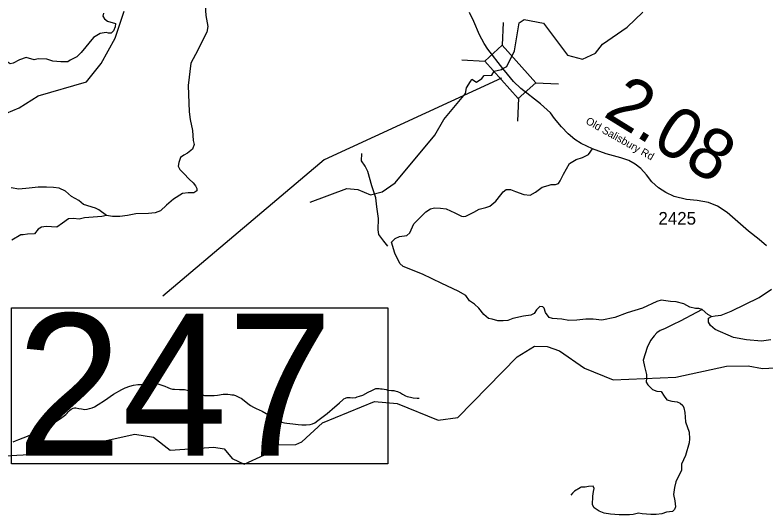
# Model space of a CAD drawing. Extents: x 1248224 to 1454986, y 825081 to 985870.
# Drawn here: x 1401768 to 1409183, y 848624 to 853554 of the extents above; entities that cross this region are included whole.
import ezdxf

# ---------------------------------------------------------------- set-up
doc = ezdxf.new("R2010")
doc.units = 0
for name, color, linetype in [('Exist Hydrographic Creek Single Shore', 7, 'Continuous'), ('Exist Hydrographic Misc Water Feature', 7, 'Continuous'), ('Exist Road Non-System Type 51', 7, 'Continuous'), ('Exist Road Secondary Mileage Hundredths English Label', 7, 'Continuous'), ('Exist Road Secondary Structure Standard Bridge CELL', 7, 'Continuous'), ('Exist Road Secondary Structure Standard Bridge Number Label', 7, 'Continuous'), ('Exist Road Secondary Type 51 Attributed', 7, 'Continuous'), ('Exist Road Secondary Type 51 Label', 7, 'Continuous'), ('Exist Road Secondary Type 51 Number Label', 7, 'Continuous')]:
    doc.layers.add(name, color=color, linetype=linetype)

msp = doc.modelspace()

# ---------------------------------------------------------------- linework, layer by layer
at = {"layer": 'Exist Hydrographic Creek Single Shore'}
for points in [[(1404683.3, 851710.2), (1405044.2, 851844.1), (1405152.3, 851832.1), (1405276.3, 851780.4), (1405393.2, 851810.8), (1405520.3, 851900.2), (1405914.3, 852368.3), (1406000.3, 852524.1), (1406214.3, 852779.2), (1406226.3, 852837.4), (1406264.2, 852897.6), (1406278.8, 852921.7), (1406325.2, 852892.4), (1406376.3, 852926.9), (1406401.8, 852957.9), (1406475.8, 852961.3), (1406497.3, 853001.8), (1406571.2, 853016.4), (1406585.9, 853028.4), (1406625.4, 853046.5), (1406698.3, 853202.8), (1406746.3, 853477.5), (1406796.3, 853509.3), (1406987.3, 853472.7), (1407223.3, 853159.3), (1407372.3, 853120.2), (1407498.3, 853176.8), (1407567.3, 853267.3), (1407812.4, 853436.4), (1407965.3, 853584.3)], [(1401303.3, 849188.1), (1402088.2, 849228.2), (1402951.3, 849420.9), (1403134.3, 849390.9), (1403298.2, 849262.9), (1403732.3, 849293.5), (1403832.3, 849275.1), (1403913.3, 849181.6), (1404029.2, 849123.4), (1404231.3, 849217.8), (1404316.3, 849314.6), (1404541.3, 849319.9), (1404600.3, 849345), (1404804.3, 849531.2), (1405317.3, 849744.2), (1405542.3, 849723.3), (1405947.3, 849557.5), (1406139.3, 849586.5), (1406727.3, 850182), (1406896.3, 850286.9), (1407021.4, 850284.3), (1407145.3, 850242.5), (1407392.3, 850070.1), (1407673.3, 849956.1), (1408291.4, 849983.1), (1408793.3, 850091.1), (1409008.1, 850093.4)], [(1409008.1, 850093.4), (1409148.4, 850067.6), (1409467.6, 850084.9), (1409629.7, 850174.3)]]:
    msp.add_lwpolyline(points, dxfattribs=at)
at = {"layer": 'Exist Hydrographic Misc Water Feature'}
msp.add_lwpolyline([(1401682.2, 852588.1), (1401809.2, 852638), (1401995.2, 852759.1), (1402473.2, 852897.1), (1402618.3, 853078.1), (1402757.2, 853324.8), (1402846.3, 853592.1)], dxfattribs=at)
at = {"layer": 'Exist Road Non-System Type 51'}
for points in [[(1403644.4, 853647.7), (1403650.6, 853551.3), (1403673.1, 853442.5), (1403662.9, 853385.7), (1403550.1, 853166.2), (1403505, 853080.7), (1403476.3, 852859.1), (1403486.6, 852598.5), (1403496.8, 852523.4), (1403521.4, 852414.7), (1403525.5, 852318.2), (1403537.8, 852277.2), (1403519.3, 852230), (1403470.1, 852193), (1403433.2, 852172.5), (1403400.4, 852147.9), (1403384, 852099.4), (1403377.9, 852064.5), (1403394.3, 852031.7), (1403435.3, 851990.7), (1403488.6, 851935.3), (1403525.5, 851900.4), (1403550.1, 851869.6), (1403564.5, 851842.9), (1403562.4, 851820.3), (1403554.2, 851814.2), (1403533.7, 851801.9), (1403476.3, 851801.9), (1403421, 851793.7), (1403332.8, 851738.3), (1403263.1, 851680.8), (1403205.6, 851623.4), (1403150.3, 851602.8), (1403086.7, 851596.7), (1402961.6, 851592.6), (1402877.6, 851576.2), (1402803.7, 851567.9), (1402732, 851565.9), (1402670.5, 851578.2), (1402596.6, 851631.6), (1402561.1, 851650.5), (1402444.2, 851685.4), (1402399.1, 851724.4), (1402325.3, 851763.4), (1402265.8, 851816.7), (1402204.3, 851845.4), (1402146.9, 851853.7), (1402077.2, 851855.7), (1401995.2, 851857.8), (1401909, 851847.5), (1401806.5, 851837.2), (1401728.6, 851849.6)], [(1402642.7, 853573.3), (1402633.4, 853543.9), (1402651.9, 853516.2), (1402682.6, 853494.7), (1402759.5, 853470), (1402756.5, 853439.3), (1402741.1, 853399.2), (1402716.5, 853374.6), (1402691.9, 853374.6)], [(1402691.9, 853374.6), (1402667.3, 853380.8), (1402608.8, 853371.5), (1402544.2, 853331.5), (1402421.2, 853183.8), (1402378.1, 853143.8), (1402313.5, 853109.9), (1402288.9, 853094.5), (1402221.3, 853091.4), (1402141.3, 853100.7), (1402082.9, 853119.1), (1401996.7, 853122.2), (1401956.8, 853113), (1401876.8, 853134.5), (1401812.2, 853113), (1401750.7, 853079.1), (1401719.9, 853073), (1401670.7, 853106.8)], [(1405484.4, 851312.7), (1405521.1, 851350.4), (1405564.1, 851371), (1405637.9, 851381.2), (1405664.6, 851405.8), (1405705.6, 851494.1), (1405824.5, 851613.1), (1405869.7, 851643.9), (1405908.6, 851654.1), (1405970.1, 851648), (1406025.5, 851641.8), (1406111.6, 851602.8), (1406177.2, 851572), (1406191.6, 851565.9), (1406220.3, 851570), (1406298.2, 851609), (1406349.5, 851639.8), (1406415.1, 851656.2), (1406456.1, 851668.5), (1406515.6, 851717.7), (1406564.8, 851781.4), (1406588.1, 851809.7), (1406618.8, 851832.3), (1406659.9, 851832.3), (1406711.1, 851813.8), (1406791.1, 851783), (1406854.7, 851776.9), (1406905.9, 851807.6), (1406973.6, 851856.9), (1407033.1, 851873.3), (1407061.8, 851881.5), (1407104.8, 851881.5), (1407135.6, 851891.8), (1407152, 851920.5), (1407184.8, 851986.2), (1407242.2, 852088.8), (1407307.8, 852129.8), (1407371.4, 852150.3), (1407430.9, 852179.1), (1407469, 852235.6)], [(1405449.5, 851275.8), (1405408.6, 851323.6), (1405359.4, 851391.3), (1405353.3, 851434.4), (1405357.4, 851549.3), (1405338.9, 851664.2), (1405330.7, 851752.4), (1405289.7, 851869.4), (1405250.7, 852011), (1405224.1, 852064.4), (1405189.2, 852117.7), (1405193.5, 852188.9)], [(1402670.5, 851578.2), (1402626.7, 851568.4), (1402540.6, 851562.3), (1402452.4, 851554.1), (1402401.2, 851541.7), (1402343.8, 851547.9), (1402294.5, 851543.8), (1402237.1, 851502.8), (1402181.8, 851463.8), (1402075.1, 851467.9), (1402028, 851461.7), (1401995.2, 851443.3), (1401960.3, 851396.1), (1401892.6, 851391.9), (1401849.6, 851387.8), (1401825.5, 851386.5), (1401735.3, 851335.2)], [(1408239.4, 850730.4), (1408147.1, 850740.6), (1408106.1, 850730.4), (1407962.6, 850664.7), (1407810.8, 850617.5), (1407690.6, 850572.4), (1407561.4, 850543.7), (1407475.3, 850556), (1407405.6, 850553.9), (1407315.4, 850545.7), (1407235.4, 850541.6), (1407167.7, 850553.9), (1407075.4, 850562.1), (1407040.6, 850570.3), (1407005.7, 850621.6), (1406993.4, 850664.7), (1406979.1, 850677), (1406950.4, 850681.2), (1406917.5, 850648.3), (1406892.9, 850611.4), (1406860.1, 850592.9), (1406788.4, 850584.7), (1406683.8, 850560.1), (1406634.1, 850541.8), (1406589, 850537.7), (1406535.7, 850539.8), (1406480.3, 850556.2), (1406443.4, 850560.3), (1406398.3, 850599.3), (1406349.1, 850662.9), (1406306, 850703.9), (1406254.8, 850734.7), (1406219.9, 850788), (1406142, 850831.1), (1405982, 850907.1), (1405791.9, 850998.7), (1405601.2, 851072.6), (1405566.4, 851105.4), (1405517.2, 851206), (1405484.4, 851312.7)], [(1408551.4, 850648.5), (1408518.3, 850660.6), (1408485.4, 850658.6), (1408432.1, 850672.9), (1408370.6, 850705.8), (1408294.7, 850724.2), (1408239.4, 850730.4)], [(1408551.4, 850648.5), (1408496.1, 850619.8), (1408336.1, 850535.7), (1408266.4, 850500.8), (1408180.3, 850459.8), (1408139.3, 850443.3), (1408104.4, 850420.8), (1408079.8, 850392), (1408040.9, 850342.8), (1408010.1, 850275.1), (1407971.1, 850152), (1407983.4, 850088.3), (1408001.9, 850010.4), (1408001.9, 849975.5), (1407999.8, 849934.4), (1408016.2, 849905.7), (1408063.4, 849862.6), (1408104.4, 849846.2), (1408147.5, 849842.1), (1408176.2, 849794.9), (1408202.8, 849758), (1408252.1, 849745.7), (1408307.1, 849740.3), (1408335.8, 849726), (1408360.4, 849703.4), (1408372.7, 849680.8), (1408380.9, 849633.6), (1408389.1, 849541.3), (1408424, 849438.7), (1408426, 849375.1), (1408424, 849336.1), (1408386.8, 849210.1), (1408349.9, 849125.9), (1408347.9, 849066.4), (1408292.5, 848951.5), (1408280.2, 848896.1), (1408269.9, 848826.3), (1408282.2, 848762.7), (1408288.4, 848705.3), (1408280.7, 848676.9), (1408258.1, 848656.4), (1408200.7, 848650.3), (1408155.6, 848635.9), (1408098.2, 848629.7), (1408046.9, 848627.7), (1407958.7, 848633.8), (1407923.9, 848642), (1407872.6, 848629.7), (1407835.7, 848625.6), (1407782.4, 848623.6), (1407733.2, 848623.6), (1407647, 848631.8), (1407585.5, 848642), (1407534.3, 848660.5), (1407487.1, 848695.4), (1407470.7, 848724.1), (1407472.7, 848810.3), (1407478.9, 848855.5), (1407485, 848886.2), (1407476.8, 848908.8), (1407429.7, 848902.7), (1407398.9, 848898.6), (1407355.9, 848898.6), (1407347.7, 848892.4), (1407292.3, 848857.5), (1407273.8, 848839), (1407256.4, 848820.3)], [(1408646.2, 850582.2), (1408608.5, 850601.1), (1408551.4, 850648.5)], [(1401749.4, 849345.2), (1401771.6, 849354.8), (1401805.9, 849368.1), (1401890.6, 849402.4), (1401987.5, 849444.5), (1402019.8, 849459.8), (1402082.5, 849490.6), (1402116.9, 849511.9), (1402171.6, 849544.8), (1402198, 849562.3), (1402216.3, 849575.9), (1402230.5, 849585.7), (1402269.1, 849614.9), (1402281.3, 849626.7), (1402293.7, 849642.4), (1402305.9, 849654.2), (1402322.2, 849665.9), (1402340.4, 849675.5), (1402354.4, 849679.2), (1402368.4, 849678.9), (1402398.4, 849674.3), (1402424.3, 849669.8), (1402458.2, 849665.1), (1402480.3, 849666.7), (1402504.4, 849672.2), (1402530.6, 849681.7), (1402552.8, 849691.2), (1402589.3, 849712.5), (1402652.1, 849753.3), (1402739.4, 849813.6), (1402822.4, 849859.9), (1402856.7, 849877.2), (1402903.1, 849894.3), (1402939.3, 849903.6), (1402981.4, 849908.8), (1403009.5, 849910.2)], [(1403009.5, 849910.2), (1403049.6, 849913.4), (1403083.7, 849918.7), (1403099.7, 849920.4), (1403133.8, 849921.7), (1403149.8, 849921.4), (1403169.8, 849919), (1403187.7, 849914.6), (1403217.5, 849904), (1403247.3, 849893.4), (1403277.1, 849880.8), (1403298.9, 849872.4), (1403322.8, 849865.9), (1403342.8, 849863.5), (1403392.8, 849862.5), (1403412.8, 849862.1), (1403440.7, 849859.5), (1403480.6, 849852.7), (1403524.4, 849841.8), (1403560.2, 849831.1), (1403590.1, 849822.5), (1403602, 849818.2), (1403629.8, 849805.7), (1403637.7, 849803.5), (1403655.7, 849801.1), (1403677.7, 849800.7), (1403735.7, 849801.5), (1403765.8, 849804.9), (1403824, 849813.8), (1403852.1, 849815.2), (1403870.1, 849814.8), (1403892.1, 849812.4), (1403910, 849810), (1403924, 849807.8), (1403943.9, 849801.3), (1403963.7, 849792.9), (1403985.5, 849782.5), (1403999.4, 849774.2), (1404028.9, 849751.6), (1404066.4, 849722.8), (1404092, 849704.3), (1404123.6, 849685.7), (1404149.4, 849673.1), (1404206.9, 849646), (1404246.5, 849623.2), (1404295.8, 849590.1), (1404317.5, 849575.7), (1404343.3, 849561.2), (1404361.1, 849552.8), (1404381, 849544.4), (1404400.8, 849538), (1404428.8, 849533.4), (1404452.7, 849529), (1404510.6, 849521.8), (1404564.5, 849514.7), (1404598.4, 849512), (1404616.4, 849511.7), (1404642.4, 849511.1), (1404682.6, 849516.3), (1404704.7, 849523.9), (1404726.9, 849533.4), (1404759.4, 849554.8), (1404848.8, 849623), (1404924.2, 849691.6), (1404944.6, 849707.2), (1404973.1, 849730.6), (1405003.6, 849758), (1405015.8, 849767.8), (1405030, 849775.5), (1405036, 849777.4), (1405046.1, 849781.2), (1405062.2, 849782.9), (1405078.2, 849782.5), (1405104.1, 849780), (1405132.2, 849783.4), (1405146.3, 849787.2), (1405170.5, 849794.7), (1405200.7, 849806.1), (1405255.3, 849835), (1405291.7, 849852.3), (1405311.9, 849861.9), (1405332.1, 849869.5), (1405348.1, 849871.2), (1405364.1, 849870.8), (1405378.1, 849868.6), (1405394, 849866.2), (1405431.9, 849859.5), (1405451.9, 849855.1), (1405483.8, 849852.4), (1405507.8, 849849.9), (1405519.7, 849847.7), (1405545.6, 849841.2), (1405573.4, 849826.6), (1405593.1, 849814.2), (1405624.8, 849797.5), (1405640.7, 849791.2), (1405672.6, 849784.6), (1405700.5, 849780), (1405738.4, 849775.3), (1405758.4, 849774.8)]]:
    msp.add_lwpolyline(points, dxfattribs=at)
at = {"layer": 'Exist Road Secondary Structure Standard Bridge CELL'}
for p, q in [((1406589.4, 853481.8), (1406577.5, 853255.7)), ((1406179.3, 853112.7), (1406405.4, 853100.8)), ((1406908.4, 852886.5), (1407134.4, 852874.7)), ((1406740.2, 852735.1), (1406728.3, 852509.1))]:
    msp.add_line(p, q, dxfattribs=at)
msp.add_lwpolyline([(1406577.5, 853255.7), (1406909.2, 852887.3), (1406737.1, 852732.3), (1406405.4, 853100.8)], close=True, dxfattribs=at)
at = {"layer": 'Exist Road Secondary Structure Standard Bridge Number Label'}
msp.add_lwpolyline([(1406571.4, 852933.1), (1404820.5, 852126.8), (1403226.5, 850781.5)], dxfattribs=at)
msp.add_lwpolyline([(1401731.6, 850665.8), (1405447.5, 850665.8), (1405447.5, 849129.3), (1401731.6, 849129.3)], close=True, dxfattribs=at)
at = {"layer": 'Exist Road Secondary Type 51 Attributed'}
for points in [[(1406585.9, 853028.4), (1406435.6, 853216.5), (1406399.5, 853272.5), (1406352.6, 853359.2), (1406298.4, 853491.1), (1406256.9, 853579.6)], [(1409187.2, 851276.8), (1409116.8, 851340.1), (1409011.1, 851423.9), (1408798, 851606.3), (1408704.2, 851667.8), (1408615.7, 851705.7), (1408503.8, 851725.6), (1408399.1, 851734.6), (1408276.3, 851765.3), (1408195.1, 851803.3), (1408120.2, 851849.5), (1408057, 851909.1), (1408004.6, 851979.6), (1407946.9, 852039.2), (1407890.9, 852082.6), (1407827.7, 852120.5), (1407750.6, 852145.2), (1407604.4, 852186.8), (1407469, 852235.6), (1407357.1, 852288), (1407293.9, 852325.9), (1407230.7, 852381.9), (1407163.9, 852452.4), (1407095.3, 852533.7), (1407053.8, 852591.5), (1406957.1, 852677.1), (1406762.1, 852828.9), (1406689.9, 852897.5), (1406632.2, 852969.8), (1406585.9, 853028.4)], [(1409231.1, 850351), (1409137.2, 850336.5), (1408989.2, 850351), (1408861, 850372.7), (1408682.3, 850454), (1408635.3, 850491.9), (1408613.7, 850524.4), (1408615.5, 850566), (1408646.2, 850582.2), (1408680.5, 850587.7), (1408740, 850593.1), (1408839.3, 850632.8), (1409116.8, 850769.2), (1409237.7, 850852.3)]]:
    msp.add_lwpolyline(points, dxfattribs=at)

# ---------------------------------------------------------------- texts
at = {"layer": 'Exist Road Secondary Mileage Hundredths English Label'}
msp.add_text('2.08', height=500, rotation=328.30851, dxfattribs=at).set_placement((1407564.5, 852563.2))
at = {"layer": 'Exist Road Secondary Structure Standard Bridge Number Label'}
msp.add_text('247', height=1400, dxfattribs=at).set_placement((1401781.7, 849208.4))
at = {"layer": 'Exist Road Secondary Type 51 Label'}
msp.add_text('Old Salisbury Rd', height=75, rotation=330.61831, dxfattribs=at).set_placement((1407395.9, 852487.7))
at = {"layer": 'Exist Road Secondary Type 51 Number Label'}
msp.add_text('2425', height=125, dxfattribs=at).set_placement((1408120.5, 851487))

doc.saveas('drawing.dxf')
